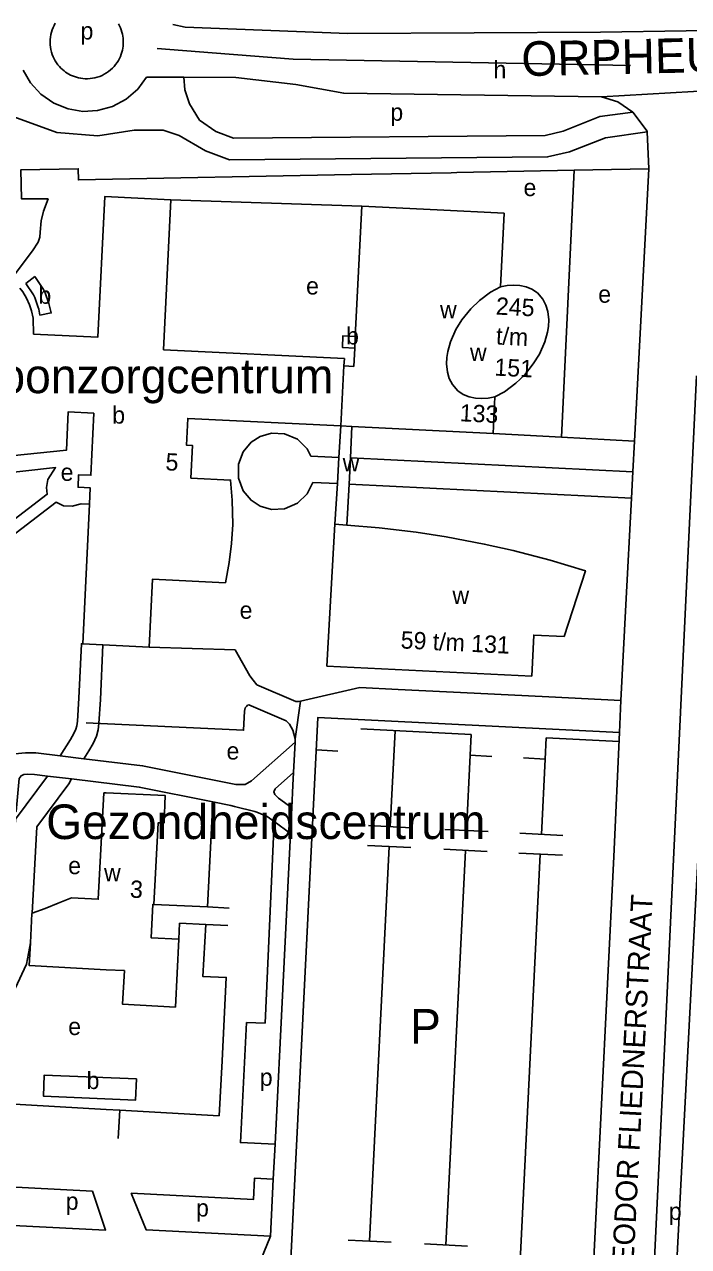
# Model space of a CAD drawing. Extents: x 161773 to 163836, y 384796 to 386521.
# Drawn here: x 161981.1 to 162134.8, y 385102.4 to 385385.3 of the extents above; entities that cross this region are included whole.
import ezdxf

# ---------------------------------------------------------------- set-up
doc = ezdxf.new("R2010")
doc.units = 0
for name, color, linetype in [('BLT_Basislijn', 7, 'Continuous'), ('BLT_Bebouwing', 7, 'Continuous'), ('BLT_Bebouwing_beschrifting', 7, 'Continuous'), ('BLT_Centroide', 7, 'Continuous'), ('BLT_Huisnummer', 7, 'Continuous'), ('BLT_Huisnummer_reeks', 7, 'Continuous'), ('BLT_Onderdoorgang_en_onderverdeling', 7, 'Continuous'), ('BLT_Onderverdeling_panden', 7, 'Continuous'), ('BLT_Straatnaam', 7, 'Continuous'), ('BLT_Straatnaam_hoofdweg', 7, 'Continuous'), ('BLT_Tekst_parkeren', 7, 'Continuous'), ('BLT_Vlakafsluiter', 7, 'Continuous')]:
    doc.layers.add(name, color=color, linetype=linetype)

msp = doc.modelspace()

# ---------------------------------------------------------------- linework, layer by layer
at = {"layer": 'BLT_Basislijn'}
for p, q in [((162014.99, 385373.11), (162009.39, 385373.14)), ((162017.97, 385373.1), (162014.99, 385373.11)), ((162125.64, 385351.93), (162125.24, 385360.45)), ((162108.33, 385351.58), (162081.17, 385351.03)), ((162105.42, 385289.79), (162108.33, 385351.58)), ((162125.64, 385351.93), (162108.33, 385351.58)), ((162125.64, 385351.93), (162122.29, 385288.88)), ((162059.2, 385343.27), (162015.02, 385344.71)), ((162143.85, 385324.21), (162131.95, 385096.02)), ((162136.64, 385303.95), (162126.81, 385096.24)), ((162089.58, 385290.64), (162105.42, 385289.79)), ((162105.42, 385289.79), (162122.29, 385288.88)), ((162122.29, 385288.88), (162121.91, 385281.73)), ((162053.85, 385285.1), (162047.4, 385285.42)), ((162121.91, 385281.73), (162056.54, 385284.97)), ((162121.66, 385275.66), (162121.91, 385281.73)), ((162047.88, 385279.32), (162053.55, 385279.05)), ((162056.24, 385278.93), (162121.66, 385275.66)), ((162120.29, 385250.95), (162121.66, 385275.66)), ((162119.18, 385228.82), (162120.29, 385250.95)), ((162045.01, 385228.66), (162058.76, 385231.83)), ((162058.76, 385231.83), (162067.58, 385231.39)), ((162067.58, 385231.39), (162085.24, 385230.51)), ((162085.24, 385230.51), (162102.5, 385229.65)), ((162102.5, 385229.65), (162119.18, 385228.82)), ((162058.94, 385222.24), (162084.53, 385220.93)), ((162043.76, 385219.21), (162043.79, 385219.93)), ((162066.88, 385221.83), (162065.78, 385199.63)), ((162084.53, 385220.93), (162084.29, 385216.15)), ((162101.86, 385220.18), (162101.62, 385215.27)), ((162101.86, 385220.18), (162118.74, 385219.32)), ((162043.41, 385212.2), (162043.76, 385219.21)), ((162048.67, 385217.39), (162053.67, 385217.14)), ((161994.86, 385215.36), (161989.36, 385216.03)), ((162084.29, 385216.15), (162083.43, 385198.73)), ((162084.29, 385216.15), (162089.31, 385215.9)), ((162096.6, 385215.53), (162101.62, 385215.27)), ((162101.62, 385215.27), (162100.76, 385197.85)), ((161992.01, 385210.67), (161986.47, 385211.34)), ((162039.14, 385208.39), (162043.41, 385212.2)), ((162043.26, 385209.26), (162043.41, 385212.2)), ((162043, 385203.99), (162043.26, 385209.26)), ((162024.72, 385205.35), (162023.44, 385181.04)), ((162042.7, 385198.02), (162043, 385203.99)), ((162038.9, 385200.79), (162036.81, 385154.15)), ((162042.7, 385198.02), (162038.9, 385200.79)), ((162060.75, 385199.88), (162070.74, 385199.37)), ((162039.11, 385126.09), (162042.7, 385198.02)), ((162078.42, 385198.98), (162088.41, 385198.47)), ((162095.74, 385198.11), (162105.73, 385197.6)), ((162070.51, 385194.77), (162060.52, 385195.28)), ((162065.52, 385195.03), (162061.01, 385103.66)), ((162088.18, 385193.87), (162078.19, 385194.38)), ((162083.19, 385194.13), (162078.68, 385102.77)), ((162100.51, 385193.25), (162094.01, 385061.7)), ((162105.67, 385192.99), (162095.51, 385193.5)), ((162023.44, 385181.04), (162011.09, 385181.64)), ((162023.44, 385181.04), (162028.52, 385180.79)), ((162023.11, 385176.99), (162028.18, 385176.74)), ((162032.53, 385154.27), (162036.81, 385154.15)), ((162026.14, 385132.67), (162026.87, 385145.43)), ((162002.8, 385127.45), (162003.19, 385134)), ((162026.14, 385132.67), (162003.19, 385134)), ((162056.01, 385103.92), (162066, 385103.41)), ((162073.69, 385103.02), (162083.67, 385102.51))]:
    msp.add_line(p, q, dxfattribs=at)
for points in [[(162491.39, 385389.88), (162477.53, 385388.68), (162443.23, 385388.4), (162414.61, 385388.14), (162283.63, 385386.13), (162154.1, 385384.19), (162114.46, 385383.57), (162055.94, 385383.24), (162018.32, 385384.67), (162015.46, 385385.35)], [(161988.24, 385385.6), (161987.98, 385385.11), (161987.74, 385384.61), (161987.53, 385384.08), (161987.35, 385383.54), (161987.22, 385382.97), (161987.12, 385382.4), (161987.06, 385381.82), (161987.03, 385381.23), (161987.06, 385380.64), (161987.12, 385380.06), (161987.22, 385379.49), (161987.35, 385378.93), (161987.53, 385378.38), (161987.74, 385377.85), (161987.98, 385377.35), (161988.24, 385376.87), (161988.54, 385376.41), (161988.85, 385375.99), (161989.18, 385375.59), (161989.53, 385375.22), (161989.89, 385374.88), (161990.26, 385374.57), (161990.64, 385374.29), (161991.02, 385374.04), (161991.4, 385373.82), (161991.8, 385373.61), (161992.23, 385373.42), (161992.67, 385373.24), (161993.14, 385373.09), (161993.62, 385372.97), (161994.13, 385372.87), (161994.65, 385372.8), (161995.19, 385372.76), (161995.73, 385372.76), (161996.29, 385372.79), (161996.85, 385372.86), (161997.41, 385372.97), (161997.97, 385373.12), (161998.52, 385373.3), (161999.06, 385373.53), (161999.58, 385373.79), (162000.09, 385374.09), (162000.57, 385374.43), (162001.02, 385374.79), (162001.45, 385375.18), (162001.85, 385375.6), (162002.21, 385376.04), (162002.54, 385376.49), (162002.84, 385376.96), (162003.09, 385377.44), (162003.32, 385377.92), (162003.51, 385378.41), (162003.66, 385378.9), (162003.78, 385379.38), (162003.88, 385379.86), (162003.94, 385380.33), (162003.98, 385380.78), (162003.99, 385381.23)], [(162003.99, 385381.23), (162003.98, 385381.68), (162003.94, 385382.14), (162003.88, 385382.61), (162003.78, 385383.08), (162003.66, 385383.57), (162003.51, 385384.05), (162003.32, 385384.54), (162003.09, 385385.02), (162002.84, 385385.5)], [(162011.86, 385379.77), (162024.59, 385378.76), (162043.33, 385377.27), (162121.42, 385375.8)], [(161980.8, 385374.77), (161982.52, 385371.79), (161984.92, 385369.15), (161987.89, 385367.09), (161991.2, 385365.76), (161994.59, 385365.19), (161998.03, 385365.37), (162001.47, 385366.31), (162004.66, 385368.02), (162007.35, 385370.37), (162009.39, 385373.14)], [(162017.97, 385373.1), (162018.23, 385370.17), (162019.27, 385366.93), (162021.66, 385363.2), (162025.42, 385360.52), (162029.47, 385358.97), (162101.62, 385359.65), (162105.81, 385360.61), (162114.32, 385363.98), (162121.91, 385365.03)], [(162114.67, 385368.54), (162055.03, 385369.41), (162043.95, 385371.39), (162030.01, 385373.05), (162017.97, 385373.1)], [(162121.91, 385365.03), (162118.45, 385367.38), (162114.67, 385368.54)], [(162016.9, 385359.59), (162013.18, 385360.83), (162006.47, 385360.83), (161998.06, 385359.53), (161988.57, 385360.3), (161977.78, 385364.28), (161971.57, 385364.37)], [(162125.24, 385360.45), (162125.24, 385360.65), (162121.91, 385365.03)], [(162016.9, 385359.59), (162023.03, 385356.07), (162028.57, 385353.96), (162102.21, 385354.66), (162107.29, 385355.82), (162115.6, 385359.11), (162125.24, 385360.45)], [(161977.93, 385326.48), (161978.99, 385327.63), (161982.97, 385332.91), (161984.29, 385334.93), (161984.67, 385336.09), (161984.76, 385337.27), (161985, 385339.88), (161985.51, 385342.13), (161986.57, 385344.92), (161980.39, 385344.97), (161980.27, 385351.7), (161993.54, 385351.93), (161993.59, 385349.34), (162056.8, 385350.57)], [(162081.17, 385351.03), (162079.89, 385351.01), (162056.8, 385350.57)], [(162047.4, 385285.42), (162046.57, 385287.11), (162044.28, 385289.3), (162041.33, 385290.56), (162038.3, 385290.71), (162035.67, 385289.97), (162033.55, 385288.6), (162031.73, 385286.41), (162030.64, 385283.5), (162030.64, 385280.28), (162031.73, 385277.37), (162033.55, 385275.18), (162035.67, 385273.81), (162038.3, 385273.07), (162041.33, 385273.22), (162044.28, 385274.48), (162046.57, 385276.67), (162047.88, 385279.32)], [(161948.31, 385278.29), (161988.32, 385282.74), (161986.54, 385279.95), (161986.18, 385278.11), (161986.38, 385276.59), (161954.02, 385251.85)], [(161955.56, 385249.56), (161988.48, 385274.72), (161990.14, 385273.9), (161992.17, 385273.83), (161994.24, 385274.37), (161996.15, 385274.27)], [(161989.36, 385216.03), (161991.74, 385219.78), (161992.54, 385221.16), (161993.02, 385222.22), (161993.22, 385222.99), (161993.35, 385224.01), (161993.73, 385229.35), (161994.29, 385241.95), (161994.58, 385241.94)], [(161999.28, 385241.7), (161998.72, 385229.06), (161998.33, 385223.5), (161998.13, 385222.02), (161997.75, 385220.55), (161996.99, 385218.87), (161996.02, 385217.19), (161994.86, 385215.36)], [(162034.91, 385232.46), (162034.02, 385233.5), (162033.31, 385234.57), (162029.86, 385240.58), (162009.95, 385241.17)], [(162045.01, 385228.66), (162044.5, 385228.57), (162043.94, 385228.57), (162034.91, 385232.46)], [(162119.18, 385228.82), (162118.83, 385221.44)], [(161995.42, 385223.68), (162031.81, 385221.96), (162032.03, 385226.37), (162032.23, 385227.15), (162032.49, 385227.47), (162032.77, 385227.78), (162033.04, 385227.82)], [(162042.48, 385223.35), (162041.69, 385224.1), (162033.04, 385227.82)], [(162040.93, 385062.28), (162049.05, 385224.92), (162118.83, 385221.44)], [(162042.48, 385223.35), (162043.21, 385221.97), (162043.79, 385219.93)], [(162118.83, 385221.44), (162117.5, 385192.72), (162113.15, 385104.33), (162110.38, 385049.38)], [(161989.36, 385216.03), (161983.74, 385216.71), (161981.36, 385216.74), (161978.85, 385216.52), (161968.2, 385214.84), (161957.73, 385214.77), (161958.27, 385211.22)], [(162030, 385209.39), (162032.17, 385209.36), (162033.68, 385210.23), (162043.76, 385219.21)], [(162030, 385209.39), (162008.45, 385213.72), (161994.86, 385215.36)], [(161963.13, 385154.21), (161964.07, 385157.72), (161965.89, 385158.53), (161970.72, 385161.37), (161974.84, 385165.18), (161976.74, 385169.34), (161977.59, 385173.79), (161979.06, 385201.33), (161986.47, 385211.34)], [(161986.47, 385211.34), (161983.4, 385211.71), (161981.8, 385211.74), (161980.96, 385211.7), (161980.32, 385211.39), (161979.89, 385210.76), (161979.2, 385203.14), (161965.93, 385201.07)], [(161992.01, 385210.67), (161991.36, 385209.54), (161983.97, 385199.56), (161982.91, 385179.57)], [(162024.72, 385205.35), (162007.66, 385208.78), (161992.01, 385210.67)], [(162043, 385203.99), (162039.91, 385206.24), (162039.07, 385207.1), (162038.86, 385207.67), (162039.14, 385208.39)], [(162029.75, 385204.3), (162028.91, 385204.51), (162024.72, 385205.35)], [(162038.9, 385200.79), (162037.31, 385201.95), (162034.93, 385203.01), (162034.43, 385203.13)], [(162023.11, 385176.99), (162017, 385177.26), (162016.87, 385173.58)], [(162026.87, 385145.43), (162027.81, 385164.74), (162022.38, 385164.97), (162023.11, 385176.99)], [(161982.47, 385172.71), (161981.54, 385167.8), (161978.96, 385162.19), (161973.72, 385157.34), (161968.29, 385154.14), (161964.27, 385139.11)], [(162039.11, 385126.09), (162031.1, 385126.5), (162032.53, 385154.27)], [(162003.19, 385134), (162000, 385134.18), (161964.1, 385136.25)], [(161996.86, 385115.27), (161999.89, 385106.23), (161964.68, 385108), (161963.14, 385110.94), (161963.76, 385121.93), (161967.41, 385121.79), (161967.15, 385116.81), (161996.86, 385115.27)], [(162005.84, 385114.81), (162034.14, 385113.35), (162034.39, 385118.28), (162038.71, 385118.06)], [(162038.05, 385104.84), (162038.71, 385118.06)], [(162038.05, 385104.84), (162009.29, 385106.26), (162005.84, 385114.81)]]:
    msp.add_lwpolyline(points, dxfattribs=at)
at = {"layer": 'BLT_Bebouwing'}
for p, q in [((162013.32, 385310), (162015.02, 385344.71)), ((162059.2, 385343.27), (162076.6, 385342.39)), ((162076.6, 385342.39), (162092.13, 385341.64)), ((162092.13, 385341.64), (162091.28, 385324.56)), ((161981.4, 385325.37), (161983.48, 385327.01)), ((162089.98, 385299.15), (162089.58, 385290.64)), ((162053.85, 385285.1), (162054.37, 385292.43)), ((162056.92, 385292.29), (162056.54, 385284.97)), ((162089.58, 385290.64), (162056.92, 385292.29)), ((162053.55, 385279.05), (162053.85, 385285.1)), ((162056.54, 385284.97), (162056.24, 385278.93)), ((162052.93, 385269.66), (162053.55, 385279.05)), ((162056.24, 385278.93), (162055.75, 385269.43)), ((161994.58, 385241.94), (161999.28, 385241.7)), ((161999.28, 385241.7), (162009.95, 385241.17))]:
    msp.add_line(p, q, dxfattribs=at)
for points in [[(162015.02, 385344.71), (161999.68, 385345.47), (161998.06, 385312.91), (161983.18, 385313.66)], [(162057.69, 385313.12), (162059.2, 385343.27)], [(161983.48, 385327.01), (161985.5, 385323.94), (161985.89, 385323.16), (161986.75, 385320.76), (161986.93, 385320.11), (161987.29, 385318.54), (161984.7, 385318.06), (161984.4, 385319.42), (161984.23, 385320.02), (161983.48, 385322.12), (161983.18, 385322.7), (161981.4, 385325.37)], [(161983.12, 385317.36), (161982.77, 385319.01), (161982.3, 385320.45), (161981.56, 385322), (161980.71, 385323.43), (161980.04, 385324.27)], [(162098.89, 385306.74), (162100.31, 385309.02), (162101.54, 385311.88), (162102.18, 385314.08), (162102.41, 385315.44), (162102.45, 385316.98), (162102.24, 385318.85), (162101.83, 385320.32), (162101.06, 385321.75), (162099.83, 385323.17), (162098.59, 385324.04), (162097.25, 385324.57), (162095.76, 385324.87), (162094.3, 385324.98), (162092.81, 385324.88), (162091.28, 385324.56)], [(161983.18, 385313.66), (161983.12, 385317.36)], [(162057.69, 385313.12), (162054.84, 385313.27), (162054.69, 385310.56), (162057.55, 385310.41)], [(162055.06, 385306.29), (162055.15, 385307.98), (162013.32, 385310)], [(162055.06, 385306.29), (162057.33, 385306.16), (162057.55, 385310.41)], [(162089.98, 385299.15), (162092.24, 385300.31), (162094.85, 385302.25), (162096.82, 385304.17), (162098.89, 385306.74)], [(161947.71, 385297.47), (161975.48, 385296.41), (161974.95, 385285.18), (161990.81, 385286.76), (161991.24, 385295.66), (161997.17, 385295.37)], [(161997.17, 385295.37), (161996.47, 385280.96), (161993.64, 385281.09), (161993.5, 385278.2), (161996.33, 385278.05), (161996.15, 385274.27)], [(162009.95, 385241.17), (162010.73, 385256.89), (162027.62, 385256.08), (162028.49, 385260.77), (162029.05, 385265.2), (162029.33, 385269.56), (162029.22, 385275.21), (162028.81, 385279.86), (162019.63, 385280.3), (162019.99, 385287.87), (162018.61, 385287.94), (162018.91, 385294.11), (162054.37, 385292.43)], [(161996.15, 385274.27), (161994.58, 385241.94)], [(162098.54, 385234.46), (162051.1, 385236.8), (162052.93, 385269.66)], [(162055.75, 385269.43), (162063.23, 385268.8), (162071.74, 385267.8), (162078.69, 385266.73), (162087.52, 385265.05), (162094.23, 385263.57), (162102.8, 385261.3), (162110.95, 385258.87), (162106.06, 385243.62)], [(162098.54, 385234.46), (162099, 385243.99), (162106.06, 385243.62)], [(162011.09, 385181.64), (162012.08, 385200.55), (162013.41, 385200.48), (162013.69, 385206.82), (162000, 385207.43), (161999.48, 385207.45), (161998.18, 385182.82), (161992.03, 385183.14), (161988.93, 385181.91), (161985.88, 385180.71), (161982.91, 385179.57)], [(162011.09, 385181.64), (162010.8, 385181.66), (162010.4, 385173.92), (162016.87, 385173.58)], [(161982.91, 385179.57), (161982.83, 385179.54), (161982.47, 385172.71)], [(161982.47, 385172.71), (161982.2, 385167.45), (162000, 385166.52), (162004.24, 385166.3), (162003.83, 385158.5), (162016.05, 385157.86), (162016.87, 385173.58)]]:
    msp.add_lwpolyline(points, dxfattribs=at)
msp.add_lwpolyline([(162007.03, 385141.23), (161985.69, 385142.13), (161985.48, 385137.24), (162006.82, 385136.34)], close=True, dxfattribs=at)
at = {"layer": 'BLT_Onderdoorgang_en_onderverdeling'}
for p, q in [((162054.37, 385292.43), (162056.92, 385292.29)), ((162055.75, 385269.43), (162052.93, 385269.66))]:
    msp.add_line(p, q, dxfattribs=at)
at = {"layer": 'BLT_Onderverdeling_panden'}
msp.add_line((162057.55, 385310.41), (162057.69, 385313.12), dxfattribs=at)
for points in [[(162091.28, 385324.56), (162089.02, 385323.39), (162086.41, 385321.46), (162084.44, 385319.53), (162082.37, 385316.97)], [(162082.37, 385316.97), (162080.95, 385314.69), (162079.72, 385311.83), (162079.08, 385309.62), (162078.85, 385308.26), (162078.81, 385306.73), (162079.02, 385304.86), (162079.43, 385303.39), (162080.2, 385301.96), (162081.43, 385300.54), (162082.67, 385299.67), (162084.01, 385299.13), (162085.5, 385298.84), (162086.96, 385298.73), (162088.45, 385298.82), (162089.98, 385299.15)], [(162054.37, 385292.43), (162055.06, 385306.29)]]:
    msp.add_lwpolyline(points, dxfattribs=at)
at = {"layer": 'BLT_Vlakafsluiter'}
for p, q in [((162114.67, 385368.54), (162146.21, 385370.39)), ((162043.79, 385219.93), (162045.01, 385228.66)), ((162029.75, 385204.3), (162034.43, 385203.13)), ((162039.11, 385126.09), (162038.71, 385118.06)), ((162038.05, 385104.84), (162032.75, 385092.01))]:
    msp.add_line(p, q, dxfattribs=at)

# ---------------------------------------------------------------- texts
at = {"layer": 'BLT_Bebouwing_beschrifting'}
for s, p in [('Woonzorgcentrum', (161965.21, 385299.97)), ('Gezondheidscentrum', (161986.13, 385196.76))]:
    msp.add_text(s, height=8, dxfattribs=at).set_placement(p)
at = {"layer": 'BLT_Centroide'}
for s, p in [('p', (161994.08, 385381.85)), ('h', (162089.68, 385372.87)), ('p', (162065.8, 385363.03)), ('e', (162096.63, 385345.59)), ('b', (161984.34, 385320.66)), ('e', (162046.3, 385322.81)), ('e', (162113.92, 385320.91)), ('w', (162077.3, 385317.31)), ('b', (162055.55, 385311.24)), ('w', (162084.23, 385307.45)), ('b', (162001.42, 385292.92)), ('w', (162054.77, 385281.87)), ('e', (161989.48, 385279.67)), ('w', (162080.18, 385251.16)), ('e', (162030.91, 385247.75)), ('e', (162027.88, 385215.17)), ('e', (161991.23, 385188.63)), ('w', (161999.53, 385186.98)), ('e', (161991.23, 385151.39)), ('b', (161995.49, 385138.89)), ('p', (162035.58, 385139.64)), ('p', (161990.65, 385110.93)), ('p', (162020.82, 385109.37)), ('p', (162130.26, 385108.59))]:
    msp.add_text(s, height=4, dxfattribs=at).set_placement(p)
at = {"layer": 'BLT_Huisnummer'}
for s, rotation, p in [('5', 356.9678, (162013.68, 385282.13)), ('3', 357.0064, (162005.45, 385183.22))]:
    msp.add_text(s, height=4, rotation=rotation, dxfattribs=at).set_placement(p)
at = {"layer": 'BLT_Huisnummer_reeks'}
for s, rotation, p in [('245', 357.1433, (162090.16, 385318.18)), ('t/m', 357.1433, (162090.19, 385311.26)), ('151', 357.1433, (162089.81, 385304.05)), ('133', 357.1433, (162081.79, 385293.48)), ('59 t/m 131', 357.1675, (162068.12, 385240.9))]:
    msp.add_text(s, height=4, rotation=rotation, dxfattribs=at).set_placement(p)
at = {"layer": 'BLT_Straatnaam'}
msp.add_text('DS THEODOR FLIEDNERSTRAAT', height=5, rotation=87.0091, dxfattribs=at).set_placement((162121.04, 385078.07))
at = {"layer": 'BLT_Straatnaam_hoofdweg'}
msp.add_text('ORPHEUSLAAN', height=8, rotation=1.2516, dxfattribs=at).set_placement((162096.23, 385373.35))
at = {"layer": 'BLT_Tekst_parkeren'}
msp.add_text('P', height=8, dxfattribs=at).set_placement((162070.36, 385149.42))

doc.saveas('drawing.dxf')
